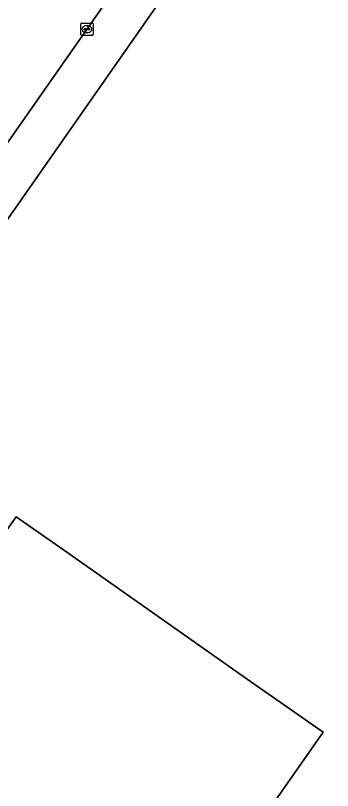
# Model space of a CAD drawing. Extents: x 155018 to 156648, y 383979 to 385733.
# Drawn here: x 155481.2 to 155506.9, y 385022.6 to 385085.5 of the extents above; entities that cross this region are included whole.
import ezdxf

# ---------------------------------------------------------------- set-up
doc = ezdxf.new("R2010")
doc.units = 0
for name, color, linetype in [('IMGEO_Erf', 7, 'Continuous'), ('IMGEO_Kolk', 7, 'Continuous'), ('IMGEO_Pand', 7, 'Continuous'), ('IMGEO_Rijbaan_lokaal_gesloten', 7, 'Continuous'), ('IMGEO_Voetpad_open', 7, 'Continuous')]:
    doc.layers.add(name, color=color, linetype=linetype)

msp = doc.modelspace()

# ---------------------------------------------------------------- linework, layer by layer
at = {"layer": 'IMGEO_Erf'}
for points in [[(155508.732, 385110.886), (155506.969, 385108.464), (155507.669, 385107.967), (155507.272, 385107.392), (155505.402, 385104.686), (155500.791, 385097.946), (155500, 385096.817), (155478.381, 385065.973), (155465.216, 385047.189), (155455.905, 385033.942)], [(155466.604, 385035.357), (155465.725, 385035.996), (155472.35, 385045.109), (155477.04, 385041.699), (155478.294, 385040.788), (155481.22, 385044.812), (155485.315, 385041.942), (155500, 385031.649), (155506.174, 385027.322), (155500, 385018.512), (155497.5, 385014.945), (155494.63, 385010.85), (155491.727, 385012.882), (155490.53, 385013.72), (155489.645, 385012.449), (155486.305, 385007.654)]]:
    msp.add_lwpolyline(points, dxfattribs=at)
at = {"layer": 'IMGEO_Kolk'}
for p, q in [((155486.457, 385083.975), (155486.457, 385084.827)), ((155486.532, 385084.901), (155487.384, 385084.901)), ((155486.945, 385084.681), (155486.97, 385084.681)), ((155487.458, 385084.827), (155487.458, 385083.975)), ((155486.716, 385084.395), (155486.716, 385084.407)), ((155487.154, 385084.358), (155486.756, 385084.358)), ((155486.759, 385084.444), (155487.157, 385084.444)), ((155486.968, 385084.121), (155486.943, 385084.121)), ((155487.2, 385084.407), (155487.2, 385084.395)), ((155487.384, 385083.901), (155486.532, 385083.901))]:
    msp.add_line(p, q, dxfattribs=at)
for points in [[(155486.457, 385083.975), (155486.457, 385084.827)], [(155486.532, 385084.901), (155487.384, 385084.901)], [(155487.458, 385084.827), (155487.458, 385083.975)], [(155487.384, 385083.901), (155486.532, 385083.901)]]:
    msp.add_lwpolyline(points, dxfattribs=at)
for centre, radius, start, end in [((155486.534, 385084.825), 0.0765, 91.55205, 178.44795), ((155486.534, 385084.825), 0.0765, 91.55205, 178.44795), ((155487.382, 385084.825), 0.0765, 1.55205, 88.44795), ((155487.382, 385084.825), 0.0765, 1.55205, 88.44795), ((155486.534, 385083.977), 0.0765, 181.55205, 268.44795), ((155486.534, 385083.977), 0.0765, 181.55205, 268.44795), ((155486.756, 385084.404), 0.0403, 85.87752, 175.75265), ((155486.753, 385084.394), 0.0366, 178.93798, 274.71019), ((155487.157, 385084.401), 0.043, 264.86636, 352.45326), ((155487.161, 385084.406), 0.0386, 1.73085, 96.63898), ((155487.382, 385083.977), 0.0765, 271.55205, 358.44795), ((155487.382, 385083.977), 0.0765, 271.55205, 358.44795)]:
    msp.add_arc(centre, radius, start, end, dxfattribs=at)
for centre, major_axis, ratio, start_param, end_param in [((155486.944, 385084.401), (-0.387, 0.002), 0.722429, 4.712389, 7.853982), ((155486.969, 385084.401), (-0.39, 0.002), 0.717154, 1.570796, 4.712389)]:
    msp.add_ellipse(centre, major_axis=major_axis, ratio=ratio, start_param=start_param, end_param=end_param, dxfattribs=at)
at = {"layer": 'IMGEO_Pand'}
msp.add_lwpolyline([(155469.034, 385020.841), (155468.91, 385019.67), (155486.24, 385007.56), (155486.305, 385007.654), (155489.645, 385012.449), (155490.53, 385013.72), (155491.727, 385012.882), (155494.63, 385010.85), (155497.5, 385014.945), (155500, 385018.512), (155506.174, 385027.322), (155500, 385031.649), (155485.315, 385041.942), (155481.22, 385044.812), (155478.294, 385040.788), (155477.04, 385041.699), (155472.35, 385045.109), (155465.725, 385035.996), (155466.604, 385035.357)], dxfattribs=at)
at = {"layer": 'IMGEO_Rijbaan_lokaal_gesloten'}
msp.add_lwpolyline([(155452.761, 385035.606), (155462.333, 385049.231), (155475.481, 385068.042), (155475.777, 385068.485), (155497.6, 385099.605)], dxfattribs=at)
at = {"layer": 'IMGEO_Voetpad_open'}
msp.add_lwpolyline([(155475.481, 385068.042), (155478.381, 385065.973), (155500, 385096.817), (155500.791, 385097.946), (155500, 385098.507), (155497.894, 385100), (155497.6, 385099.605), (155475.777, 385068.485)], close=True, dxfattribs=at)

doc.saveas('drawing.dxf')
